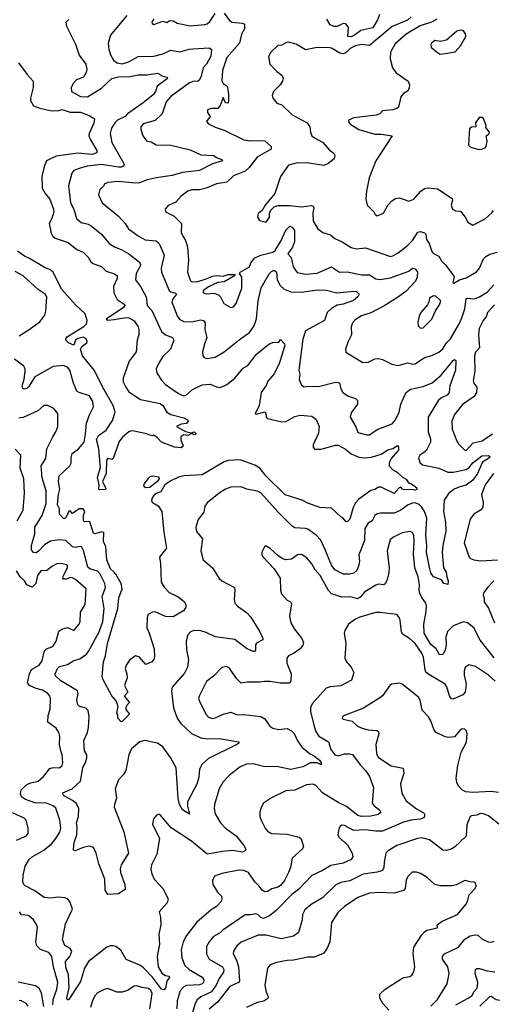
# Model space of a CAD drawing. Extents: x 1954678 to 2060275, y 904822 to 1016299.
# Tile 296 of 467: x 2010630 to 2014245, y 963409 to 970934. Entities that reach past the tile are written whole.
import ezdxf

# ---------------------------------------------------------------- set-up
doc = ezdxf.new("R2010")
doc.units = 0

msp = doc.modelspace()

# ---------------------------------------------------------------- linework, layer by layer
at = {"layer": '0CON20XD'}
for points in [[(2011448.5, 970965), (2011325.7, 970815), (2011307.8, 970755), (2011310.6, 970705), (2011324.6, 970664.6), (2011348.6, 970625), (2011376, 970605), (2011415, 970597.6), (2011465, 970611.9), (2011535, 970652.9), (2011655, 970654.7), (2011725, 970673.6), (2011785, 970701.1), (2011855, 970688.2), (2011925, 970709.4), (2011955, 970710), (2012078.8, 970718.8), (2012097.2, 970707.2), (2012092.2, 970655), (2012058, 970595), (2012033.4, 970565), (2012018.2, 970501.8), (2012005, 970474.2), (2011993.3, 970465), (2011955, 970460.3), (2011929.8, 970450.2), (2011785, 970346.9), (2011750.9, 970305), (2011719.4, 970215), (2011665, 970164.4), (2011575, 970137.5), (2011556.9, 970115), (2011555.6, 970095), (2011571.2, 970045), (2011603.3, 970005), (2011635, 970000), (2011675, 969976.5), (2011786, 969976), (2011935, 969938.2), (2012015, 969901.2), (2012115, 969896.9), (2012139.1, 969879.1), (2012176.2, 969865), (2012182, 969855), (2012105, 969832.8), (2012005, 969780.4), (2011875, 969766.2), (2011795, 969743.3), (2011675, 969725.9), (2011605, 969710.3), (2011547.1, 969687.1), (2011515, 969684.3), (2011385, 969697.1), (2011305, 969690), (2011275, 969676.7), (2011273.3, 969665), (2011244.2, 969635.8), (2011234, 969595), (2011260, 969535), (2011385, 969431.1), (2011435.6, 969375), (2011461.5, 969335), (2011535, 969280.9), (2011590.8, 969250.8), (2011675, 969242.7), (2011694.5, 969225), (2011704.7, 969204.7), (2011735.6, 969135), (2011711.9, 969035), (2011714.4, 969005), (2011774.5, 968865), (2011785, 968854.6), (2011822.8, 968842.8), (2011830.6, 968835), (2011799.6, 968795), (2011792.5, 968775), (2011837.9, 968665), (2011855, 968642.7), (2011885, 968627.1), (2011945, 968625.4), (2012015, 968640.9), (2012036.2, 968635), (2012047.4, 968617.4), (2012046.5, 968565), (2012061.9, 968505), (2012042.2, 968455), (2012028.1, 968395), (2012031.4, 968365), (2012041.5, 968351.5), (2012065, 968344.4), (2012124.5, 968355.5), (2012195, 968395.7), (2012321.9, 968498.1), (2012388.1, 968541.9), (2012422.7, 968595), (2012442, 968648), (2012454.1, 968785), (2012476.9, 968885), (2012538.3, 968991.7), (2012555, 969010), (2012575, 969019.6), (2012593.8, 969005), (2012598.2, 968945), (2012621.7, 968901.7), (2012653.8, 968873.8), (2012704.4, 968854.4), (2012785, 968850.3), (2012905, 968868.7), (2012975.4, 968865.4), (2013055, 968846.8), (2013185, 968859.1), (2013205.3, 968855.3), (2013225.8, 968835), (2013215.6, 968815), (2013181.9, 968788.1), (2013105, 968759.2), (2013058.8, 968751.2), (2013013.7, 968726.3), (2012981.8, 968695), (2012962.1, 968635), (2012815, 968555.4), (2012796.6, 968493.4), (2012766, 968255), (2012771.9, 968225), (2012768.1, 968185), (2012785, 968141.2), (2012805, 968128.6), (2012835, 968134.2), (2012875, 968129.4), (2012926.4, 968133.6), (2013035, 968161.9), (2013055, 968164.2), (2013075, 968158), (2013085, 968113.8), (2013102.2, 968085), (2013145, 968055.5), (2013197.5, 968037.5), (2013214.4, 968024.4), (2013214.2, 967995), (2013165, 967930), (2013158, 967895), (2013201.3, 967821.3), (2013215, 967779.2), (2013285, 967760.5), (2013305, 967761.9), (2013365, 967801.5), (2013477.8, 967845), (2013504.6, 967875), (2013532, 967935), (2013545.3, 967995), (2013565, 968040), (2013586, 968084), (2013618.9, 968111.1), (2013715, 968130.8), (2013785, 968159.6), (2013854.1, 968215.9), (2013945, 968329.2), (2013955, 968335.6), (2013965, 968330), (2013964.3, 968255), (2013919.5, 968135), (2013914.3, 968085), (2013898.6, 968065), (2013855, 968043.8), (2013831.8, 968025), (2013753.8, 967895), (2013754.7, 967784.7), (2013771.2, 967731.2), (2013770.8, 967705), (2013747.2, 967652.8), (2013725, 967628.5), (2013691.4, 967605), (2013680, 967585), (2013689.5, 967549.5), (2013711.7, 967531.7), (2013835, 967507.1), (2013905, 967474.7), (2013945, 967474.8), (2014045, 967495.3), (2014067.7, 967512.3), (2014095, 967546.7), (2014165, 967600), (2014215, 967602.9), (2014226, 967595), (2014224.2, 967585), (2014168.9, 967551.1), (2014132, 967465), (2014095, 967415.3), (2014045, 967377.1), (2013995, 967364.6), (2013953.5, 967345), (2013912.7, 967315), (2013877.6, 967262.4), (2013870.8, 967175), (2013886.5, 967093.5), (2013890.3, 967025), (2013865.3, 966915), (2013860.8, 966860.8), (2013870.6, 966745), (2013891.1, 966711.1), (2013895.8, 966675), (2013907.8, 966645), (2013905, 966617.5), (2013873.3, 966625), (2013855, 966652.5), (2013793.8, 966675), (2013775, 966706.7), (2013767.5, 966737.5), (2013741.1, 966865), (2013744.7, 966915.3), (2013736.7, 966993.3), (2013744.3, 967125), (2013725.6, 967175), (2013705, 967209.3), (2013685, 967227.8), (2013655, 967240.3), (2013635, 967238.8), (2013600.8, 967225), (2013545, 967184.6), (2013495, 967161.8), (2013387, 967163), (2013365, 967157.9), (2013346, 967144), (2013325, 967103.8), (2013294.5, 967085.5), (2013268.9, 967045), (2013266.7, 966953.3), (2013223.5, 966845), (2013228.1, 966795), (2013224.5, 966765.5), (2013209.4, 966725), (2013186.2, 966705), (2013154.5, 966695.5), (2013105.5, 966695.5), (2013039.2, 966729.2), (2013015, 966764.2), (2012968, 966878), (2012934.2, 966955), (2012898, 966995), (2012835, 967038.9), (2012815, 967045.5), (2012735, 967050.6), (2012715, 967062.5), (2012605, 967173.5), (2012475, 967317.8), (2012445, 967330), (2012366.8, 967346.8), (2012325, 967364.2), (2012245, 967361.5), (2012205, 967345.5), (2012155.3, 967314.7), (2012065, 967240.8), (2012046.7, 967215), (2012039.1, 967170.9), (2011995.7, 967114.3), (2011976.4, 967056.4), (2011981.7, 967021.7), (2012027.5, 966965), (2012015.7, 966875.7), (2012034, 966805), (2012104.3, 966744.3), (2012155, 966663.8)], [(2011655, 970940), (2011641.2, 970915), (2011643.9, 970903.9), (2011655, 970897.5), (2011725, 970923.3), (2011755, 970913.3), (2011773.8, 970926.2), (2011785, 970926.7), (2011805, 970924), (2011835, 970907.5), (2011935, 970885.6), (2012045, 970896.9), (2012065, 970903.1), (2012085, 970920.6), (2012125, 970980.8)], [(2012194.3, 970984.3), (2012235, 970928.6), (2012254.6, 970914.6), (2012335, 970907.5), (2012348.8, 970898.8), (2012349.2, 970865), (2012326.9, 970823.1), (2012311.4, 970755), (2012215, 970645.6), (2012180.6, 970545), (2012176, 970466), (2012186, 970446), (2012216.7, 970425), (2012220, 970415), (2012228, 970365), (2012226.7, 970305), (2012220, 970295), (2012205, 970297.5), (2012185, 970340), (2012163.3, 970276.7), (2012145, 970253.8), (2012095, 970254.3), (2012065.7, 970244.3), (2012065.7, 970225), (2012086.2, 970195), (2012060, 970155), (2012075, 970137.5), (2012125, 970112.2), (2012195, 970088.9), (2012345, 970015.6), (2012395, 970006.7), (2012475, 970011.5), (2012505, 970006.7), (2012552.9, 969965), (2012552.9, 969945), (2012446, 969884), (2012384.7, 969805.3), (2012355, 969776.7), (2012265, 969739.2), (2012215, 969693.1), (2012135, 969679.6), (2012055, 969645.5), (2012005, 969633.8), (2011946.2, 969633.8), (2011915, 969623.3), (2011865, 969585.8), (2011825, 969538), (2011765, 969513.3), (2011743.8, 969485), (2011746.1, 969466.1), (2011811.7, 969431.7), (2011866.9, 969375), (2011865.7, 969305), (2011901.2, 969241.2), (2011912.5, 969195), (2011920.9, 969095), (2011914.4, 969005), (2011932.9, 968942.9), (2011945, 968933.8), (2011985, 968930.7), (2012057.3, 968952.7), (2012105, 968974.7), (2012135, 968978.4), (2012185, 968973.1), (2012225, 968986.4), (2012277.5, 968987.5), (2012272.5, 968975), (2012195, 968930.9), (2012144.5, 968924.5), (2012075, 968892.4), (2012035.7, 968865), (2012030.8, 968855), (2012035.8, 968845.8), (2012055, 968839.2), (2012115, 968844.2), (2012151.2, 968831.2), (2012165, 968816.7), (2012192, 968765), (2012245, 968733.3), (2012265, 968740), (2012285.7, 968765), (2012328.6, 968881.4), (2012328.2, 968965), (2012310, 968995), (2012317.5, 969005), (2012387.5, 969045), (2012397.5, 969075), (2012428.8, 969115), (2012475, 969134.3), (2012565, 969157.1), (2012585, 969170), (2012627.7, 969242.3), (2012665, 969325.7), (2012695, 969355.7), (2012715, 969348.1), (2012731.9, 969321.9), (2012731.2, 969235), (2012715.3, 969194.7), (2012681.2, 969145), (2012707, 969117), (2012722.3, 969045), (2012751.8, 969001.8), (2012815, 968988.5), (2012904.7, 968995.3), (2013015, 969044.5), (2013075, 969004.5), (2013135, 969005.9), (2013246, 968984), (2013305, 968984.6), (2013355, 968953.8), (2013388, 968948), (2013465, 968961.8), (2013605, 969012.2), (2013635, 969034.2), (2013655, 969029.2), (2013671.5, 969005), (2013670.8, 968965), (2013657.2, 968935), (2013585, 968859.2), (2013527.1, 968815), (2013421.6, 968748.4), (2013315, 968694.4), (2013245, 968670.9), (2013195, 968640.6), (2013175, 968616.2), (2013165, 968587.5), (2013168.8, 968525), (2013141.4, 968475), (2013121.9, 968415), (2013125, 968392.5), (2013255, 968314.3), (2013295, 968316.9), (2013345, 968340.6), (2013375, 968344.4), (2013405, 968337.5), (2013475, 968300), (2013525, 968290.9), (2013595, 968310), (2013635, 968301.5), (2013655, 968303.3), (2013725, 968351.9), (2013782.7, 968367.3), (2013835, 968393.1), (2013865, 968417.9), (2013894.8, 968465.2), (2013925.8, 968494.2), (2013987.8, 968605), (2014012, 968655), (2014034.8, 968725.2), (2014045, 968800.6), (2014055, 968806.2), (2014105, 968801.1), (2014145.4, 968814.6), (2014205, 968851.1), (2014255, 968908.1)], [(2013624.7, 970955), (2013595, 970930.7), (2013478, 970882), (2013353.8, 970776.2), (2013305, 970736.9), (2013243.1, 970743.1), (2013195, 970733.1), (2013156.5, 970713.5), (2013125, 970680), (2013105, 970673.1), (2013078.5, 970678.5), (2013015.3, 970715.3), (2012998.5, 970718.5), (2012905, 970720), (2012815, 970704.3), (2012745, 970747.5), (2012685, 970761.2), (2012670.5, 970759.5), (2012635, 970740), (2012604.1, 970735.9), (2012550, 970685), (2012533.6, 970653.6), (2012543.3, 970595), (2012597.4, 970537.4), (2012637, 970507), (2012644, 970485), (2012640.8, 970465), (2012622.9, 970435), (2012571.4, 970385), (2012562, 970355), (2012566.2, 970335), (2012597, 970297), (2012635, 970284), (2012715, 970207.5), (2012827.5, 970145), (2012848.6, 970115), (2012853.1, 970075), (2012864.3, 970045), (2012885, 970030), (2012945, 969998.1), (2013001.4, 969935), (2013030, 969915), (2013040.8, 969895), (2013035, 969870), (2012988.8, 969835), (2012955, 969819.4), (2012825, 969840.7), (2012745, 969836.2), (2012685, 969821.4), (2012625, 969736.2), (2012582.5, 969605), (2012506.7, 969515), (2012485.7, 969474.3), (2012455, 969452.5), (2012448.8, 969425), (2012465, 969400), (2012515, 969387.5), (2012540, 969425), (2012540, 969455), (2012551.2, 969478.8), (2012577.3, 969502.7), (2012607.3, 969512.7), (2012695, 969512.5), (2012785, 969502.7), (2012862.7, 969512.7), (2012875, 969508), (2012880.8, 969495), (2012871.7, 969458.3), (2012875.5, 969395), (2012911.2, 969335), (2012947.5, 969307.5), (2013008.3, 969288.3), (2013041.4, 969261.4), (2013096.6, 969236.6), (2013165, 969191.5), (2013205, 969181.9), (2013275, 969190), (2013465, 969124.5), (2013485, 969128.8), (2013525, 969150.8), (2013593.6, 969205), (2013635, 969246.4), (2013675, 969310), (2013695, 969314), (2013725, 969303.8), (2013735.8, 969295.8), (2013740.6, 969255), (2013762.3, 969222.3), (2013781.6, 969161.6), (2013795, 969147.8), (2013836.8, 969126.8), (2013855, 969092), (2013883.7, 969063.7), (2013948.3, 968978.3), (2013952, 968965), (2013943.8, 968925), (2013950.5, 968920.5), (2013993.6, 968946.4), (2014045, 968960), (2014124.5, 969005.5), (2014145.7, 969035), (2014167.4, 969082.6), (2014177.3, 969105), (2014195.7, 969125), (2014225, 969140.8), (2014285, 969158.2)], [(2013383, 970973), (2013367.3, 970932.7), (2013329.6, 970870.4), (2013237.9, 970852.1), (2013190.4, 970815), (2013165, 970802.9), (2013139.1, 970805), (2013144.7, 970875), (2013125, 970902.9), (2013105, 970904.5), (2013058.3, 970881.7), (2013035, 970881.5), (2013005.3, 970895.3), (2012978, 970938)], [(2011005, 970935.5), (2010983.6, 970915), (2010988.4, 970885), (2011057.5, 970747.5), (2011085, 970661.4), (2011135.7, 970595), (2011144.2, 970555), (2011139.1, 970530.9), (2011117.7, 970495), (2011065, 970473.1), (2011041.2, 970448.8), (2011023.1, 970415), (2011025.4, 970385), (2011095, 970345.5), (2011147.5, 970345), (2011255, 970410.3), (2011335.6, 970485), (2011385, 970497.8), (2011475, 970500), (2011535, 970511.8), (2011605, 970512.3), (2011684, 970524), (2011725, 970502.5), (2011757.5, 970495), (2011760, 970485), (2011681.8, 970425), (2011668.8, 970385), (2011650.1, 970359.9), (2011575, 970297.9), (2011455.5, 970215), (2011437.3, 970195), (2011377.6, 970165), (2011356.7, 970145), (2011332.3, 970105), (2011322.9, 970065), (2011334, 969995), (2011426, 969835), (2011428, 969825), (2011420.8, 969815), (2011405, 969807.5), (2011385, 969807.7), (2011255, 969828.2), (2011145, 969813.3), (2011085, 969796.2)], [(2013821.4, 970938.6), (2013780, 970915), (2013693.3, 970886.7), (2013585, 970822.5), (2013500.4, 970749.6), (2013466.4, 970686.4), (2013463.5, 970635), (2013480, 970565), (2013508.7, 970528.7), (2013602, 970465), (2013610, 970435), (2013609.2, 970410.8), (2013595, 970387.5), (2013565, 970370), (2013545.8, 970345), (2013526.2, 970265), (2013515.6, 970254.4), (2013485, 970244.4), (2013405, 970236.2), (2013383.3, 970215), (2013357.5, 970205), (2013185, 970184.6), (2013144.2, 970165), (2013147.9, 970147.9), (2013162.6, 970132.6), (2013225, 970095.7), (2013345, 970060), (2013395, 970059.2), (2013477.5, 970045), (2013354.3, 969855), (2013302.9, 969725), (2013283, 969623), (2013276.7, 969565), (2013287.5, 969515), (2013337.5, 969465), (2013347.5, 969445), (2013364.4, 969434.4), (2013413.3, 969455), (2013446.7, 969515), (2013475, 969548.8), (2013505, 969567.5), (2013535, 969571.1), (2013605, 969545.6), (2013645, 969562.9), (2013696.9, 969623.1), (2013725, 969642.7), (2013755, 969649.5), (2013825, 969640), (2013938.3, 969568.3), (2013941.2, 969555), (2013928.8, 969515), (2013941.2, 969485), (2013963.2, 969473.2), (2014001.2, 969471.2), (2014036.7, 969425), (2014057, 969387), (2014095, 969362.5), (2014188.7, 969411.3), (2014242.1, 969457.9), (2014254.3, 969475.7)], [(2013845, 970670), (2013885, 970674.2), (2013960.7, 970689.3), (2014002.5, 970735), (2014041.4, 970805), (2014040, 970825), (2014025, 970848), (2014005, 970854.2), (2013974.4, 970845.6), (2013893.2, 970776.8), (2013845, 970767.1), (2013805, 970774), (2013780, 970755), (2013773.8, 970745), (2013776.7, 970725), (2013817.7, 970687.7), (2013845, 970670)], [(2010621.9, 970605), (2010686.9, 970515), (2010732.5, 970465), (2010734.3, 970415), (2010712, 970335), (2010713.8, 970315), (2010736.2, 970275), (2010785, 970256.7), (2010875, 970237.5), (2010930.7, 970239.3), (2010955, 970246.2), (2011016.6, 970226.6), (2011096.1, 970226.1), (2011161.4, 970201.4), (2011201.2, 970175), (2011196.3, 970143.7), (2011160.4, 970065), (2011159.3, 970045), (2011171.3, 970015), (2011220.9, 969935), (2011220.6, 969915), (2011185, 969904.4), (2011075, 969912.5), (2010909.2, 969890.8), (2010835, 969855.7), (2010819.6, 969820.4), (2010800.4, 969735), (2010802.3, 969645), (2010825, 969604.3), (2010861.2, 969561.2), (2010889.1, 969485), (2010890, 969465), (2010876.7, 969415), (2010855.6, 969375), (2010871.5, 969301.5), (2010881.8, 969281.8), (2010900.8, 969265), (2010999.9, 969229.9), (2011066.9, 969176.9), (2011115, 969157.8), (2011155, 969119.1), (2011174.4, 969084.4), (2011189.7, 969069.7), (2011255, 969046.7), (2011292.2, 969012.2), (2011355, 968990.6), (2011375, 968976.2), (2011374.4, 968955), (2011348.5, 968895), (2011348.9, 968845), (2011375, 968795.8), (2011435.8, 968755), (2011424.4, 968735), (2011291.2, 968645), (2011305, 968637.5), (2011353.4, 968643.4)], [(2014145, 969940.8), (2014165, 969944), (2014190, 969955), (2014198, 969965), (2014205.8, 970005), (2014196.7, 970045), (2014219.3, 970060.7), (2014222.5, 970075), (2014195, 970110), (2014196.7, 970125), (2014178.3, 970178.3), (2014165, 970187.5), (2014145, 970187.5), (2014116.2, 970145), (2014117.5, 970115), (2014085, 970112.5), (2014071.3, 970098.7), (2014063.1, 969983.1), (2014067.5, 969967.5), (2014085, 969957.5), (2014145, 969940.8)], [(2011085, 969796.2), (2011045, 969780.6), (2011028, 969762), (2011002.7, 969665), (2011019.2, 969535), (2011043.1, 969485), (2011065.3, 969415.3), (2011101.4, 969385), (2011155, 969370), (2011177.4, 969357.4), (2011255.3, 969295.3), (2011315, 969224.3), (2011355, 969197.5), (2011411.2, 969175), (2011465, 969144.5), (2011543.8, 969083.8), (2011554.4, 969065), (2011553.5, 969055), (2011520.3, 968995), (2011516.7, 968945), (2011555, 968894.3), (2011596.3, 968815), (2011605, 968748.8), (2011641.2, 968711.2), (2011715, 968550), (2011745, 968525.5), (2011799.2, 968505), (2011809.4, 968485), (2011783.1, 968415), (2011725, 968359.2), (2011697.1, 968315), (2011674.4, 968265.6), (2011680, 968235), (2011712.6, 968182.6), (2011745.9, 968145.9), (2011845, 968076.9), (2011885, 968058.5), (2011905, 968065.6), (2011952.9, 968107.1), (2012025, 968142.9), (2012087.5, 968147.5), (2012135, 968128.6), (2012165, 968124), (2012214.6, 968145.4), (2012276.1, 968193.9), (2012339.1, 968270.9), (2012375, 968291.2), (2012441.7, 968378.3), (2012535.7, 968454.3), (2012565, 968465.8), (2012611.7, 968468.3), (2012625, 968490), (2012655, 968457.5), (2012657.3, 968447.3), (2012638.1, 968378.1), (2012613.9, 968305), (2012575, 968227.1), (2012528.8, 968171.2), (2012515, 968138.6), (2012477.5, 968085), (2012461.9, 967985), (2012431.1, 967921.1), (2012438, 967918), (2012506.2, 967936.2), (2012513.2, 967925), (2012515.3, 967895.3), (2012525, 967887.1), (2012635, 967859.5), (2012666.1, 967863.9), (2012735, 967901.1), (2012775, 967912.2), (2012865, 967904), (2012897.3, 967877.3), (2012919.4, 967825), (2012914.4, 967775), (2012874.4, 967685), (2012875.6, 967665.6), (2012885, 967652.5), (2012935, 967651.5), (2013045, 967681.5), (2013065, 967681.9), (2013121.3, 967651.3), (2013165, 967616.8), (2013225, 967590.9), (2013265.3, 967584.7), (2013320.7, 967589.3), (2013395, 967613.1), (2013445, 967646.5), (2013484.3, 967655.7), (2013518.3, 967678.3), (2013526.4, 967666.4), (2013528, 967645), (2013470.8, 967579.2), (2013456.7, 967545), (2013455.8, 967525), (2013485, 967493.1), (2013517.5, 967475), (2013557.6, 967437.6), (2013585, 967422), (2013603.3, 967395), (2013626.2, 967386.2), (2013667, 967357), (2013667.7, 967342.3), (2013655, 967337.5), (2013625, 967343.8), (2013570.5, 967340.5), (2013556.7, 967345), (2013545, 967360), (2013532.5, 967355), (2013495, 967313.8), (2013395, 967362), (2013375, 967360.8), (2013345, 967344.2), (2013315, 967336.2), (2013225, 967270), (2013199.4, 967240.6), (2013180, 967205), (2013155, 967117.5), (2013135, 967096.7), (2013125, 967097.5), (2013103.8, 967123.8), (2013085, 967133.8), (2013015, 967200), (2012925, 967205.6), (2012835, 967238.5), (2012791.1, 967261.1), (2012661.5, 967301.5), (2012515, 967445.3), (2012467.5, 967505), (2012429, 967529), (2012315, 967570), (2012224.2, 967565.8), (2012194.6, 967555.4), (2012025, 967455.7), (2011885, 967448.5), (2011845, 967437.7), (2011785, 967410.7), (2011741.1, 967378.9), (2011708.8, 967325), (2011675, 967311.9), (2011652.9, 967295), (2011640, 967275), (2011638, 967255), (2011645, 967244), (2011688.7, 967218.7), (2011717.8, 967175), (2011732.7, 967017.3), (2011753.1, 966895), (2011700, 966825), (2011707.8, 966777.8), (2011712.3, 966635), (2011735, 966595.7), (2011773.6, 966555), (2011842.5, 966522.5), (2011888.1, 966488.1), (2011901.9, 966465), (2011901.4, 966445), (2011882.7, 966415), (2011805, 966371.2), (2011745, 966372.5), (2011667.3, 966407.3), (2011645, 966404.6), (2011612.5, 966387.5), (2011604, 966365), (2011601.2, 966285), (2011620, 966245), (2011657.3, 966125), (2011661.7, 966065), (2011656.8, 966043.2), (2011640.6, 966025), (2011595, 966006.9), (2011545, 966064.6), (2011515, 966072.5), (2011470.8, 966039.2), (2011445, 966000.4), (2011436.1, 965975), (2011450.5, 965935), (2011452.1, 965905), (2011430.6, 965845), (2011456, 965795), (2011430, 965765), (2011470, 965715), (2011450, 965695), (2011442.5, 965675), (2011443, 965663), (2011470, 965625), (2011415, 965570), (2011405, 965567.5), (2011380, 965595), (2011381.7, 965621.7), (2011373.8, 965635), (2011383.8, 965685), (2011369.1, 965729.1), (2011335.9, 965765.9), (2011265, 965893.8), (2011260, 965915), (2011270, 966025), (2011287.1, 966072.9), (2011302.3, 966165), (2011380.7, 966435), (2011387.7, 966515), (2011413.7, 966585), (2011405.7, 966625.7), (2011366.4, 966696.4), (2011351.4, 966711.4), (2011325, 966735.7), (2011295.3, 966805), (2011289.2, 966905), (2011271.5, 966945), (2011274.5, 967014.5), (2011255, 967019.2), (2011205, 967004.5), (2011195, 967009.2), (2011165.8, 967095), (2011155, 967099.4), (2011125, 967096), (2011118.6, 967105), (2011118.7, 967145), (2011127.5, 967175), (2011116.1, 967196.1), (2011085.7, 967195), (2011035, 967160.8), (2011015, 967179.2), (2011005, 967178), (2010985, 967131.4), (2010975, 967121.1), (2010965, 967121.1), (2010933.3, 967155), (2010934.6, 967195), (2010918.4, 967225), (2010926.1, 967303.9), (2010937.7, 967345), (2010926, 967405), (2010931.3, 967448.7), (2011014.4, 967525), (2011022.5, 967545), (2011022.6, 967587.4), (2011031.4, 967618.6), (2011080, 967655), (2011122.5, 967705), (2011134.6, 967765), (2011141.1, 967848.9), (2011162.9, 967915), (2011193.3, 967975), (2011190.6, 968015), (2011165, 968058.1), (2011085, 968083.5), (2011066, 968095), (2011041.4, 968155), (2011014.4, 968254.4), (2010995, 968278.6), (2010965, 968291.9), (2010885, 968284.2), (2010745.6, 968205), (2010699.9, 968130.1), (2010685, 968116.2), (2010665, 968110), (2010654.5, 968114.5), (2010648.2, 968135), (2010665, 968187.5), (2010671.5, 968245), (2010670.9, 968265), (2010661.2, 968285), (2010589.8, 968339.8)], [(2011353.4, 968643.4), (2011445, 968656.6), (2011465, 968654.4), (2011505, 968632), (2011535, 968586.2), (2011541.4, 968565), (2011542, 968525), (2011529.4, 968485), (2011521.4, 968395), (2011466.6, 968323.4), (2011421.5, 968195), (2011422.2, 968165), (2011441.4, 968125), (2011465, 968090), (2011555, 968031.1), (2011705, 968001.5), (2011724.3, 967985), (2011754.4, 967934.4), (2011786.8, 967916.8), (2011885, 967890), (2011912.5, 967875), (2011917.5, 967865), (2011905, 967847.5), (2011865, 967842.5), (2011830, 967825), (2011897.5, 967787.5), (2011943.8, 967776.2), (2011965, 967783.8), (2011978.3, 967771.7), (2011976.7, 967765), (2011965, 967761.4), (2011945, 967770), (2011915, 967756.9), (2011885, 967761.2), (2011861.7, 967748.3), (2011863, 967723), (2011880, 967675), (2011865, 967661.2), (2011815, 967668), (2011715, 967706.2), (2011685, 967738.8), (2011655, 967757.5), (2011645, 967753.3), (2011625, 967757.5), (2011599.2, 967769.2), (2011505, 967790), (2011485, 967791.2), (2011465, 967783.8), (2011416.8, 967743.2), (2011391.1, 967708.9), (2011345, 967580), (2011335, 967572.5), (2011305, 967580), (2011295, 967567.5), (2011290.8, 967465), (2011264.5, 967405), (2011288.1, 967351.9), (2011285.6, 967344.4), (2011240.6, 967340.6), (2011235.7, 967345.7), (2011238.5, 967378.5), (2011226.1, 967435), (2011247.3, 967515), (2011246.1, 967536.1), (2011235.7, 967655.7), (2011218.1, 967725), (2011232.5, 967755), (2011292.2, 967797.8), (2011339.2, 967870.8), (2011360, 967935), (2011344.1, 967984.1), (2011265, 968122.9), (2011203.3, 968253.3), (2011110, 968365), (2011096, 968415), (2011106.2, 968435), (2011144, 968465), (2011146.3, 968476.3), (2011138, 968495), (2011115, 968506.7), (2011075, 968496.7), (2011056.4, 968483.6), (2011043, 968447), (2011003.3, 968465), (2010983.3, 968485), (2010983.3, 968495), (2010996.6, 968513.4), (2011120.7, 968589.3), (2011140.2, 968609.8), (2011146.7, 968635), (2011132, 968685), (2011057.1, 968755), (2010948.6, 968875), (2010885, 969005.4), (2010859.4, 969025), (2010825, 969038), (2010705, 969108.1), (2010666.7, 969126.7), (2010613.3, 969165)], [(2010625, 968517.3), (2010695, 968561.1), (2010784, 968625), (2010821.4, 968675), (2010830, 968705), (2010837.5, 968815), (2010824, 968835), (2010771.9, 968871.9), (2010655.8, 968975.8), (2010595, 969008.8)], [(2013695, 968576.7), (2013715, 968578), (2013781.2, 968645), (2013810.3, 968709.7), (2013841.2, 968755), (2013850, 968785), (2013811.7, 968821.7), (2013795, 968823.3), (2013763.6, 968806.4), (2013760, 968775), (2013750, 968755), (2013699.2, 968695), (2013685, 968667.5), (2013676.1, 968623.9), (2013678.8, 968595), (2013695, 968576.7)], [(2014262.4, 968755), (2014208.6, 968695), (2014198.3, 968661.7), (2014175.5, 968635), (2014145.3, 968574.7), (2014138.4, 968525), (2014146.9, 968425), (2014116.7, 968393.3), (2014109.6, 968365), (2014111.7, 968248.3), (2014098.2, 968175), (2014102.3, 968155), (2014127.3, 968125), (2014124.6, 968085.4), (2014105, 968054.2), (2014015.9, 967994.1), (2013955, 967915.8), (2013935.9, 967865.9), (2013938.6, 967805), (2013973, 967713), (2013985, 967692), (2014033.3, 967645), (2014046.7, 967645), (2014098.9, 967701.1), (2014165.8, 967714.2), (2014245, 967768.7)], [(2012155, 966663.8), (2012176.7, 966645), (2012272, 966595), (2012275.7, 966575), (2012269.4, 966505), (2012275.8, 966475), (2012295, 966452.5), (2012365, 966404.3), (2012397.6, 966367.6), (2012466.1, 966256.1), (2012490, 966205), (2012488.8, 966195), (2012440.7, 966169.3), (2012434.3, 966155), (2012433.8, 966115), (2012425.7, 966104.3), (2012415, 966104), (2012365, 966129.2), (2012275, 966196.8), (2012125, 966217.9), (2012055, 966251.5), (2012015, 966262.5), (2011965.6, 966264.4), (2011935.6, 966254.4), (2011916.6, 966233.4), (2011903.1, 966185), (2011906.6, 966116.6), (2011922.2, 966045), (2011912.5, 965985), (2011889.8, 965940.2), (2011797.4, 965832.6), (2011790.6, 965805), (2011806.7, 965675), (2011835.5, 965595), (2011863.3, 965555), (2011945, 965479.5), (2012014.2, 965444.2), (2012065, 965438.2), (2012155, 965440.2), (2012306.2, 965415), (2012305.8, 965405), (2012295, 965397.5), (2012075, 965288.5), (2012024.5, 965245), (2012005.5, 965205), (2011999.1, 965145), (2011985, 965091.2), (2011913.1, 964956.9), (2011913.3, 964923.3), (2011928.8, 964861.2), (2011875, 964895.8), (2011852.5, 964935), (2011841.2, 964981.2), (2011825.8, 965215.8), (2011784.2, 965294.2), (2011725, 965376.9), (2011684, 965405), (2011585, 965424.6), (2011549.2, 965415), (2011485, 965361.9), (2011464, 965315), (2011441.5, 965195), (2011423.3, 965165), (2011384.7, 965125.3), (2011360.5, 965055), (2011371.1, 964985), (2011354.6, 964935.4), (2011353.8, 964915), (2011427.7, 964727.7), (2011462, 964565), (2011406, 964475), (2011399.7, 964445), (2011401.8, 964415), (2011435, 964323.3), (2011435.6, 964285), (2011385, 964253.3), (2011305, 964247.5), (2011285, 964280), (2011280, 964365), (2011235, 964483.3), (2011214.4, 964565), (2011195, 964606.2), (2011165, 964617.5), (2011115, 964606.9), (2011055, 964582), (2011045, 964583.3), (2011040.8, 964590.8), (2011047.5, 964645), (2011068.2, 964705), (2011070.4, 964765), (2011065.4, 964795), (2011081.1, 964845), (2011082, 964905), (2011065, 964943.1), (2011035, 964967.3), (2010966, 965005), (2010958.8, 965025), (2011032.5, 965055), (2011094.3, 965115), (2011113.9, 965216.1), (2011137.1, 965265), (2011142.6, 965292.6), (2011142.5, 965315), (2011126.5, 965346.5), (2011120.7, 965425), (2011149.5, 965485), (2011155.5, 965525), (2011161.9, 965605), (2011153, 965653), (2011135, 965671.4), (2011088, 965685), (2011075, 965697.5), (2011066.9, 965735), (2011078.1, 965785), (2011072.9, 965805), (2010945, 965881.4), (2010905, 965920), (2010900.5, 965935), (2010920.4, 965975), (2010935, 965990), (2010994.7, 966005.3), (2011043.4, 966036.6), (2011090.9, 966049.1), (2011140, 966085), (2011159.9, 966110.1), (2011236.9, 966255), (2011266.8, 966335), (2011275.8, 966435), (2011261.3, 966525), (2011286.2, 966595), (2011282, 966625), (2011245, 966696.2), (2011225, 966718.1), (2011166.5, 966736.5), (2011150.2, 966750.2), (2011117.5, 966877.5), (2011105, 966901.5), (2011095, 966907.3), (2011055, 966898.9), (2011035, 966903.9), (2010982.4, 966952.4), (2010930.6, 966959.4), (2010865, 966948.9), (2010819.8, 966920.2), (2010775, 966872.1), (2010755, 966858.8), (2010735, 966860.5), (2010721.1, 966881.1), (2010720.6, 966915), (2010746.9, 967005), (2010747.1, 967055), (2010801.8, 967145), (2010833.3, 967236.7), (2010832.8, 967332.8), (2010803, 967433), (2010793.8, 967525), (2010829.4, 967580.6), (2010838.5, 967655), (2010884.6, 967745.4), (2010907.1, 967785), (2010920.6, 967825), (2010921.1, 967925), (2010891.7, 967961.7), (2010845.6, 967985.6), (2010815.8, 967984.2), (2010768, 967945), (2010655.8, 967894.2), (2010622.6, 967887.4)], [(2010612, 967105), (2010655.5, 967185), (2010667.5, 967315), (2010662.5, 967425), (2010634.5, 967505), (2010640, 967605), (2010595, 967652.5)], [(2011595, 967357.8), (2011625, 967360.4), (2011691.4, 967415), (2011698.9, 967425), (2011697.9, 967437.9), (2011645, 967444.2), (2011625, 967438.8), (2011612.5, 967427.5), (2011578.6, 967385), (2011577.1, 967375), (2011581.2, 967365), (2011595, 967357.8)], [(2014254.1, 967465.9), (2014190.4, 967379.6), (2014162.2, 967305), (2014175.5, 967245), (2014171.1, 967205), (2014155, 967184.2), (2014104.5, 967155.5), (2014074.4, 967115.6), (2014030, 966935), (2014066.9, 966826.9), (2014076.7, 966815), (2014102.5, 966805), (2014155, 966797.9), (2014285, 966806.4)], [(2014257.9, 966057.9), (2014151.7, 966191.7), (2014103.5, 966285), (2014055, 966324.6), (2014025, 966331.1), (2013945, 966302.5), (2013901.1, 966258.9), (2013888.2, 966215), (2013892.2, 966155), (2013884.6, 966115), (2013865, 966081.4), (2013840.9, 966080.9), (2013815, 966125.8), (2013775, 966158.1), (2013724.7, 966245), (2013719.7, 966315), (2013738.8, 966411.2), (2013741.3, 966455), (2013736.2, 966475), (2013705, 966518.6), (2013690.3, 966550.3), (2013684.7, 966575), (2013686.6, 966613.4), (2013677.1, 966675), (2013651.4, 966745), (2013641.7, 966848.3), (2013648.2, 966945), (2013645.4, 966995), (2013635, 967015.7), (2013615, 967021.9), (2013555, 967012.2), (2013482.7, 966977.3), (2013462.6, 966957.4), (2013440.9, 966875), (2013454.5, 966745), (2013452.2, 966707.8), (2013441.1, 966655), (2013428, 966625), (2013414.3, 966615.7), (2013375, 966618.8), (2013355, 966612.5), (2013268.4, 966561.6), (2013235, 966521.1), (2013215, 966507.3), (2013155, 966522.2), (2013095, 966521.4), (2013015, 966545.3), (2012991.1, 966571.1), (2012929.2, 966685), (2012890.5, 966730.5), (2012864.7, 966774.7), (2012825, 966822.2), (2012785, 966846.5), (2012755, 966843.1), (2012709.3, 966810.7), (2012665, 966805.6), (2012642.6, 966812.6), (2012606.4, 966836.4), (2012545, 966892.5), (2012515, 966910), (2012505, 966910), (2012482.5, 966865), (2012483, 966843), (2012492.5, 966825), (2012575, 966736.7), (2012621.2, 966665), (2012625.7, 966575), (2012632.9, 966545), (2012675, 966496.2), (2012700, 966485), (2012708.3, 966468.3), (2012692.5, 966375), (2012702.5, 966325), (2012732.9, 966275), (2012787.1, 966205), (2012800, 966175), (2012795, 966153.8), (2012774.5, 966125.5), (2012725, 966090), (2012685, 966072), (2012674.4, 966055), (2012673.8, 966015), (2012707.5, 965935), (2012705, 965880), (2012696.6, 965863.4), (2012625, 965862.7), (2012545, 965876.8), (2012502.5, 965875)], [(2012502.5, 965875), (2012465, 965869.6), (2012368.8, 965871.2), (2012325, 965864), (2012288.3, 965898.3), (2012235, 965978.8), (2012210.5, 965990.5), (2012175, 965984), (2012112.6, 965917.4), (2012058.9, 965875), (2012002.2, 965765), (2011998.6, 965745), (2012004.2, 965725), (2012054.3, 965625), (2012075, 965604.2), (2012105, 965594.3), (2012125, 965597.5), (2012195, 965628.8), (2012245, 965641.2), (2012292.3, 965622.3), (2012345, 965622.5), (2012475, 965607.8), (2012505, 965590), (2012544.4, 965534.4), (2012565, 965520), (2012609.5, 965509.5), (2012675, 965516.2), (2012709.1, 965499.1), (2012729.4, 965479.4), (2012753.6, 965423.6), (2012791.5, 965371.5), (2012852.6, 965322.6), (2012885.6, 965305), (2012921.9, 965275), (2012935.7, 965255), (2012935, 965240), (2012904.6, 965254.6), (2012855, 965253.3), (2012795.8, 965224.2), (2012705, 965204.1), (2012595, 965227.3), (2012505, 965223.2), (2012415, 965245.5), (2012365, 965243.3), (2012316.4, 965223.6), (2012232.6, 965157.4), (2012185, 965110), (2012155.7, 965055), (2012119.4, 964935), (2012116.7, 964905), (2012125.5, 964865), (2012165.6, 964795), (2012205, 964754.5), (2012285.2, 964695.2), (2012345, 964622.9), (2012360, 964595), (2012355, 964581.5), (2012335, 964570.7), (2012256.5, 964583.5), (2012182.3, 964577.7), (2012065, 964555.5), (2011945.2, 964655.2), (2011788.7, 964758.7), (2011705, 964856.7), (2011695, 964862.5), (2011676.4, 964853.6), (2011653.3, 964825), (2011646.7, 964785), (2011700, 964675), (2011677.8, 964555), (2011639.2, 964475), (2011632.3, 964442.3), (2011640, 964405), (2011657.5, 964365), (2011724.2, 964295), (2011766.2, 964215), (2011758, 964185), (2011695.7, 964115), (2011707.1, 964075), (2011710.6, 964015), (2011694.5, 963945), (2011699.4, 963865), (2011695, 963844), (2011681.3, 963775), (2011689.8, 963695), (2011716.7, 963646.7), (2011745, 963629.5), (2011771.2, 963625), (2011776.5, 963615), (2011754.7, 963585.3), (2011745, 963531.2), (2011735, 963518.9), (2011715, 963525.5), (2011645.7, 963615.7), (2011577.9, 963687.9), (2011548.6, 963708.6), (2011445, 963750.4), (2011402.5, 963822.5), (2011365, 963850), (2011345, 963856.9), (2011325, 963856.7), (2011297.8, 963845), (2011155.4, 963735), (2011126.9, 963685), (2011096.3, 963583.7), (2011005, 963446.2), (2010995, 963440), (2010990, 963455), (2011008.9, 963535), (2011004.6, 963635), (2010983.1, 963693.1), (2010980, 963735), (2011012.7, 963775), (2011027.8, 963815), (2011015, 963836.2), (2010975, 963858.8), (2010958, 963905), (2010980.7, 964025), (2011034.4, 964135), (2011012.9, 964195), (2010994.5, 964214.5), (2010975, 964221.9), (2010925, 964227.5), (2010865, 964219.1), (2010816.3, 964226.3), (2010745, 964275.8), (2010672.5, 964315), (2010660.8, 964325), (2010653.1, 964345), (2010656.6, 964393.4), (2010672.9, 964465), (2010702.5, 964515), (2010725, 964535.5), (2010815, 964586.5), (2010874, 964635), (2010902.6, 964667.4), (2010937.1, 964725), (2010944.6, 964755), (2010937.1, 964815), (2010906.6, 964906.6), (2010885.2, 964925.2), (2010835, 964946.1), (2010745, 964948.2), (2010673.8, 964975), (2010645, 964994.3), (2010636.5, 965015), (2010642.2, 965047.8), (2010685, 965087.5), (2010715, 965101.4), (2010772, 965115), (2010811, 965149), (2010859.7, 965210.3), (2010885, 965219.2), (2010935, 965216.5), (2010955, 965234.3), (2010960, 965255), (2010956.2, 965315), (2010943.6, 965345), (2010935.7, 965395), (2010936.2, 965455), (2010930.4, 965485), (2010909.9, 965519.9), (2010845.7, 965565), (2010847.3, 965615), (2010862.3, 965665), (2010866.8, 965743.2), (2010860, 965765), (2010845, 965783.3), (2010805, 965810.5), (2010755, 965822.1), (2010706, 965846), (2010690.9, 965865), (2010704.8, 965935.2), (2010721.4, 965968.6), (2010779.9, 966000.1), (2010801.1, 966035), (2010820.8, 966109.2), (2010835, 966125.6), (2010875, 966140.5), (2010887.9, 966152.1), (2010907.8, 966185), (2010930.4, 966259.6), (2010953.2, 966276.8), (2010995, 966288), (2011045, 966266.7), (2011085, 966313.8), (2011091.5, 966335), (2011094.3, 966405), (2011130, 966465), (2011137.3, 966585), (2011058.1, 966655), (2011035, 966668.4), (2011015, 966671.4), (2010985, 966656.7), (2010965, 966658.8), (2010960.8, 966665), (2010965.6, 966685), (2010996.8, 966745), (2010995, 966763.8), (2010987, 966767), (2010945, 966776.7), (2010915, 966774.2), (2010876.2, 966755), (2010835, 966722), (2010795, 966724), (2010765.8, 966685), (2010752.5, 966625), (2010725, 966596), (2010685, 966615.7), (2010665.9, 966645.9), (2010632.9, 966675), (2010605, 966721.2)], [(2014255.3, 966644.7), (2014206.7, 966595), (2014178.6, 966555), (2014174.2, 966535), (2014182, 966515), (2014181.9, 966485), (2014215.9, 966435.9), (2014261.1, 966325)], [(2014267.4, 965877.4), (2014215, 965924.4), (2014115, 965989.2), (2014065, 966003.3), (2014037.7, 965982.3), (2014029.2, 965955), (2014029.4, 965925), (2014043.5, 965855), (2014036.2, 965793.8), (2014018.8, 965775), (2013945, 965740), (2013933.4, 965743.4), (2013916.2, 965766.2), (2013896.1, 965835), (2013882.9, 965855), (2013758.3, 965928.3), (2013737.4, 965947.4), (2013730, 965965), (2013718.9, 966061.1), (2013705, 966092.2), (2013655, 966167.5), (2013611.2, 966205), (2013557.5, 966237.5), (2013550.6, 966255), (2013540.6, 966345), (2013530.9, 966370.9), (2013515, 966387.5), (2013385, 966403.5), (2013355, 966402.2), (2013231.5, 966368.5), (2013198.3, 966351.7), (2013146, 966315), (2013116.2, 966265), (2013110.8, 966245), (2013124, 966165), (2013116.7, 966053.3), (2013128.8, 966025), (2013166, 965985), (2013185.7, 965945), (2013167.5, 965885), (2013085, 965843.1), (2013005, 965836), (2012975, 965825.4), (2012867.1, 965705), (2012853.4, 965676.6), (2012853.3, 965645), (2012884.7, 965524.7), (2012895, 965492.5), (2012918.5, 965458.5), (2012990.6, 965415), (2013010, 965355), (2013041.5, 965315), (2013065, 965307.2), (2013115, 965323.1), (2013155, 965323.5), (2013175, 965317.1), (2013235, 965237.8), (2013275.6, 965195), (2013305, 965148.8), (2013335.8, 965065), (2013325.8, 964945), (2013340.8, 964925), (2013382.5, 964895), (2013391.2, 964875), (2013370.5, 964859.5), (2013315, 964846.2), (2013245, 964842.9), (2013215, 964851.1), (2013129.5, 964919.5), (2013065, 964951.1), (2012945.5, 965025), (2012895, 965080), (2012875, 965091.8), (2012824, 965086), (2012735, 965046.2), (2012665, 965040), (2012555, 964986), (2012495, 964946.7), (2012475, 964907.5), (2012467.1, 964875), (2012466.9, 964845), (2012476.4, 964816.4), (2012506.9, 964755), (2012525, 964731.4), (2012555, 964714.4), (2012675, 964708.6), (2012766.8, 964686.8), (2012783.1, 964673.1), (2012800, 964615), (2012792.6, 964597.4), (2012714.7, 964525.3), (2012701.1, 964455), (2012686.1, 964415), (2012654.7, 964355.3), (2012625, 964317.8), (2012605, 964302.9), (2012558.6, 964291.4), (2012525, 964270.6), (2012505, 964267.1), (2012485, 964280), (2012462.6, 964312.6), (2012429.1, 964345), (2012380.8, 964415), (2012345, 964432.5), (2012305, 964432.9), (2012175, 964408.5), (2012120.7, 964389.3), (2012104.5, 964355.5), (2012107.8, 964325), (2012141.9, 964265), (2012174.3, 964235), (2012176.9, 964215), (2012170.6, 964195), (2012135, 964155.7), (2012095, 964131.8), (2011985, 964035.6), (2011905, 963934.2), (2011881.1, 963885), (2011865.6, 963825), (2011870, 963765), (2011892, 963705), (2011925, 963675.9), (2012024.4, 963615), (2012037.9, 963595), (2012036.8, 963575), (2012026, 963564), (2012005, 963556.6), (2011905, 963552.5), (2011885, 963542.1), (2011857.7, 963512.3), (2011834.8, 963435.2), (2011830.8, 963375)], [(2014291.3, 965028.7), (2014235, 965034.1), (2014095, 965027.3), (2014042.3, 965032.3), (2014017.5, 965045), (2013985, 965075.6), (2013972.9, 965102.9), (2013968.3, 965138.3), (2013980.8, 965235), (2014006.2, 965335), (2014047.4, 965412.6), (2014052.9, 965475), (2014048.3, 965498.3), (2014035, 965511.2), (2014015, 965513.8), (2013995, 965501.2), (2013955, 965454.2), (2013915, 965448), (2013885, 965452), (2013815.5, 965485.5), (2013800, 965505), (2013774.4, 965575), (2013756.2, 965606.2), (2013707.6, 965657.6), (2013692.4, 965732.4), (2013679.2, 965755), (2013555, 965856.2), (2013535, 965863.3), (2013473.9, 965856.1), (2013460, 965845), (2013405, 965766.7), (2013385, 965750), (2013258.3, 965671.7), (2013114.1, 965615.9), (2013100, 965605), (2013097.5, 965595), (2013105, 965587.5), (2013173.9, 965573.9), (2013212.5, 965535), (2013248.3, 965518.3), (2013295, 965505.7), (2013361.7, 965501.7), (2013374.3, 965494.3), (2013375.6, 965475), (2013354.4, 965394.4), (2013360, 965325), (2013366.9, 965305), (2013375, 965294.4), (2013472, 965232), (2013563.6, 965213.6), (2013567.3, 965175), (2013542.3, 965095), (2013552.7, 965022.7), (2013584.7, 964964.7), (2013665, 964901.5), (2013715, 964874.4), (2013725, 964863.8), (2013726.5, 964845), (2013717.1, 964832.9), (2013695, 964822.9), (2013625, 964816.6), (2013565, 964801.7), (2013405, 964733), (2013355, 964731.6), (2013275, 964743.4), (2013186.4, 964736.4), (2013115, 964775.6), (2013095, 964778.8), (2013081.2, 964768.8), (2013071.2, 964748.8), (2013064.2, 964705), (2013071.2, 964685), (2013138.3, 964628.3), (2013173.8, 964565), (2013178, 964535), (2013166, 964515), (2013105, 964486.9), (2013010.8, 964469.2), (2012945, 964430.5), (2012865.6, 964394.4), (2012761.9, 964285), (2012712.6, 964247.4), (2012595, 964128.5), (2012541.4, 964085), (2012495, 964064.6), (2012475, 964071.5), (2012453.4, 964093.4), (2012435, 964101.4), (2012395, 964092.2), (2012355, 964091.4), (2012182.5, 963975), (2012164.3, 963955), (2012113, 963927), (2012077.9, 963885), (2012058.8, 963851.2), (2012057.8, 963795), (2012078.2, 963755), (2012180, 963695), (2012191.1, 963675), (2012189.1, 963655), (2012155.6, 963605), (2012132.5, 963555), (2012096.8, 963505), (2012015, 963466), (2011988.3, 963441.7), (2011972.1, 963415), (2011951.3, 963345)], [(2010605, 964662.5), (2010682.7, 964697.3), (2010693.8, 964715), (2010696, 964755), (2010680, 964815), (2010665, 964830.8), (2010575, 964872.9)], [(2014295, 964784.3), (2014215, 964848), (2014177.5, 964865), (2014152.7, 964867.3), (2014125, 964853.8), (2014085, 964850), (2014075.8, 964844.2), (2014048.8, 964781.2), (2014044, 964695), (2013955, 964608.6), (2013935, 964596.7), (2013895, 964584.4), (2013865, 964585.7), (2013765, 964665.6), (2013705, 964680), (2013673.7, 964676.3), (2013515, 964622.5), (2013447.1, 964582.9), (2013430.8, 964565), (2013416.4, 964495), (2013415.5, 964455), (2013405, 964431.4), (2013365, 964418.5), (2013257.6, 964402.4), (2013155, 964352.9), (2013085, 964340), (2013048.5, 964321.5), (2012945, 964223.5), (2012858.2, 964171.8), (2012809.8, 964130.2), (2012792.2, 964095), (2012789.4, 964055), (2012762.1, 963957.9), (2012725, 963930), (2012629.7, 963909.7), (2012515, 963936.2), (2012455, 963937.7), (2012325, 963883.6), (2012291.5, 963855), (2012265.7, 963815), (2012262.2, 963795), (2012288.2, 963745), (2012304.7, 963695), (2012312.2, 963585), (2012302.5, 963575), (2012236.9, 963545), (2012143.8, 963425), (2012079.5, 963370.5)], [(2013452, 963365), (2013408, 963415), (2013384, 963455), (2013384, 963485), (2013425.8, 963525), (2013545, 963601.9), (2013567.4, 963612.6), (2013615, 963621.9), (2013628.3, 963631.7), (2013643.2, 963656.8), (2013650.8, 963695), (2013639.5, 963795), (2013645.4, 963844.6), (2013705, 963939.2), (2013726.1, 963963.9), (2013745, 963974.5), (2013825, 963992.5), (2013824, 964015), (2013861.9, 964045), (2013978.1, 964095), (2014044.4, 964175), (2014058.5, 964205), (2014067.1, 964245), (2014113.8, 964295), (2014120, 964315), (2014116, 964336), (2014105, 964343.3), (2014075, 964344.3), (2014035, 964355.8), (2013967.9, 964322.1), (2013936.4, 964313.6), (2013845, 964313.1), (2013805.8, 964324.2), (2013747.2, 964377.2), (2013695, 964408.6), (2013665, 964419.2), (2013632.1, 964417.9), (2013601.7, 964388.3), (2013585, 964358.8), (2013579.2, 964295), (2013565, 964279.2), (2013495, 964258.1), (2013385, 964264.3), (2013305, 964258.8), (2013215.7, 964225), (2013113.3, 964155), (2013065, 964114.2), (2013014.3, 964035), (2013002.8, 963887.2), (2012982.4, 963837.6), (2012955, 963800), (2012885, 963770), (2012835, 963767.8), (2012725, 963745.4), (2012675, 963742.7), (2012595, 963727.8), (2012545, 963710.8), (2012525.7, 963685), (2012504.5, 963555.5), (2012514.6, 963504.6), (2012530, 963465), (2012527.3, 963452.7), (2012497.5, 963432.5), (2012445, 963421.5), (2012365.3, 963384.7)], [(2010883.7, 963405), (2010886.7, 963445), (2010913.5, 963525), (2010921.3, 963575), (2010887.8, 963695), (2010875.3, 963775), (2010854.2, 963804.2), (2010788.1, 963828.1), (2010762.2, 963855), (2010754.6, 963885.4), (2010767.5, 963995), (2010759.2, 964019.2), (2010734.7, 964054.7), (2010698.7, 964088.7), (2010645, 964093.1), (2010628.1, 964115)], [(2013775, 963394.5), (2013825, 963446.5), (2013899.4, 963565), (2013907.3, 963602.7), (2013914.5, 963645), (2013905.6, 963695), (2013862.5, 963755), (2013862.9, 963775), (2013880, 963795), (2013985.7, 963845), (2014035, 963906.9), (2014075, 963932.2), (2014110.3, 963939.7), (2014135, 963937.5), (2014165, 963908.8), (2014212.5, 963885), (2014235, 963882.5), (2014258, 963892)], [(2014150.3, 963395), (2014225, 963467.3), (2014235, 963470), (2014275, 963445.2), (2014305, 963440.2), (2014405, 963466.7), (2014441.4, 963488.6), (2014475, 963527.5), (2014506.7, 963595), (2014517.3, 963745)], [(2013965.2, 963404.8), (2014060, 963455), (2014091.4, 963475), (2014102.9, 963505), (2014125, 963530), (2014132.3, 963547.7), (2014133.3, 963575), (2014113.2, 963645), (2014116.4, 963673.6), (2014125, 963682.9), (2014146.6, 963683.4), (2014205, 963663.8), (2014265, 963658.2)], [(2010815, 963392.5), (2010797.1, 963497.1), (2010779.5, 963529.5), (2010750, 963550), (2010618.4, 963578.4)], [(2011624.8, 963375.2), (2011642.1, 963492.1), (2011632.7, 963515), (2011615, 963528.9), (2011566.2, 963536.2), (2011525, 963550.6), (2011505, 963548.1), (2011455.8, 963514.2), (2011415, 963500.6), (2011371.9, 963501.9), (2011305, 963530.8), (2011275, 963522.5), (2011225, 963495.7), (2011205, 963474.2), (2011186.2, 963435), (2011172, 963385)], [(2010694.3, 963395), (2010679.2, 963415), (2010645, 963434.4), (2010625, 963436.7)]]:
    msp.add_lwpolyline(points, dxfattribs=at)

doc.saveas('drawing.dxf')
